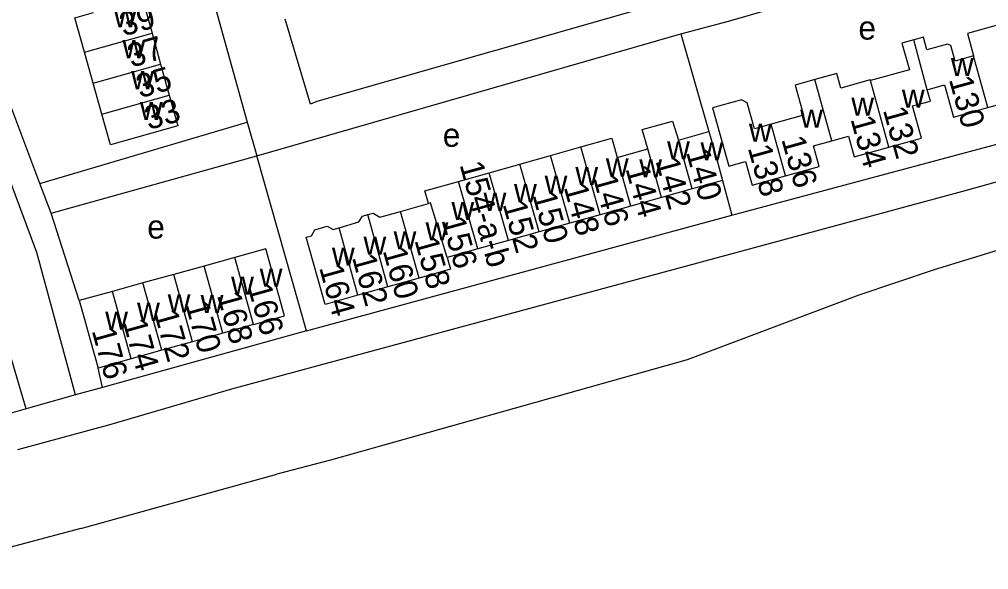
# Model space of a CAD drawing. Extents: x 159441 to 162086, y 388175 to 389787.
# Drawn here: x 159843.1 to 160007.5, y 388219.1 to 388312.5 of the extents above; entities that cross this region are included whole.
import ezdxf

# ---------------------------------------------------------------- set-up
doc = ezdxf.new("R2010")
doc.units = 0
for name, color, linetype in [('BLT_Basislijn', 7, 'Continuous'), ('BLT_Bebouwing', 7, 'Continuous'), ('BLT_Centroide', 7, 'Continuous'), ('BLT_Huisnummer', 7, 'Continuous'), ('BLT_Huisnummer_ tussenligend', 7, 'Continuous'), ('BLT_Huisnummer_reeks', 7, 'Continuous'), ('BLT_Onderverdeling_panden', 7, 'Continuous')]:
    doc.layers.add(name, color=color, linetype=linetype)

msp = doc.modelspace()

# ---------------------------------------------------------------- linework, layer by layer
at = {"layer": 'BLT_Basislijn'}
for p, q in [((159873.6, 388324.08), (159881.72, 388295.02)), ((159955.27, 388310), (159963.38, 388312.16)), ((159883.35, 388289.33), (159955.27, 388310)), ((159955.27, 388310), (159960.05, 388293.42)), ((159846.55, 388284.61), (159881.72, 388295.02)), ((159881.72, 388295.02), (159883.35, 388289.33)), ((159848.46, 388279.57), (159883.35, 388289.33)), ((159891.78, 388259.62), (159883.35, 388289.33)), ((160003.13, 388283.34), (160025.21, 388289.39)), ((159962.37, 388285.14), (159963.91, 388279.25)), ((159848.46, 388279.57), (159846.55, 388284.61)), ((159879.09, 388249.76), (160003.13, 388283.34)), ((159853.21, 388264.74), (159848.46, 388279.57)), ((159891.78, 388259.62), (159963.91, 388279.25)), ((159891.78, 388259.62), (159857.17, 388250.01)), ((159956.34, 388254.7), (159895.83, 388237.67)), ((159857.17, 388250.01), (159856.4, 388253.29)), ((159857.17, 388250.01), (159852.59, 388248.73)), ((159858.62, 388243.77), (159879.09, 388249.76)), ((159852.59, 388248.73), (159844.23, 388246.37)), ((159844.23, 388246.37), (159839.41, 388245.02)), ((159842.8, 388239.5), (159858.62, 388243.77)), ((159895.83, 388237.67), (159886.73, 388235.29)), ((159853.47, 388226.07), (159886.73, 388235.29))]:
    msp.add_line(p, q, dxfattribs=at)
for points in [[(159844.23, 388246.37), (159837.56, 388268.84), (159828.19, 388300.04), (159826.09, 388310.65), (159826.18, 388321.99), (159831.15, 388356.48)], [(159846.55, 388284.61), (159841.46, 388298.21), (159840.2, 388302.75), (159838.85, 388310.3), (159839.09, 388319.85), (159843.86, 388355.77)], [(159852.59, 388248.73), (159846.03, 388272.89), (159835.11, 388302.1), (159833.27, 388311.33), (159833.36, 388321.45), (159838.23, 388355.28)], [(159963.38, 388312.16), (159990.28, 388319.96), (159990.04, 388322.8), (159981, 388354.14)], [(159974.83, 388352.34), (159976.4, 388346.02), (159982.06, 388326.66), (159982.51, 388324.71), (159982.08, 388323.91), (159893.55, 388298.55), (159892.45, 388298.09), (159888.14, 388312.52)], [(159963.91, 388279.25), (159964.78, 388279.48), (160024.08, 388295.36)], [(160020.93, 388277.68), (160016.49, 388275.54), (160008.94, 388273.24), (159998.27, 388269.96), (159985.47, 388265.69), (159956.34, 388254.7)], [(159853.47, 388226.07), (159839.65, 388222.37), (159828.71, 388219.79), (159823.15, 388219.1)]]:
    msp.add_lwpolyline(points, dxfattribs=at)
at = {"layer": 'BLT_Bebouwing'}
for p, q in [((159864.09, 388315.36), (159865.56, 388310.12)), ((159865.56, 388310.12), (159867.02, 388304.87)), ((159867.02, 388304.87), (159868.49, 388299.63)), ((159954.86, 388291.97), (159960.05, 388293.42)), ((159933.15, 388289.36), (159938.32, 388290.82)), ((159944.48, 388289.06), (159949.67, 388290.52)), ((159927.94, 388287.89), (159933.15, 388289.36)), ((159922.75, 388286.43), (159927.94, 388287.89)), ((159917.58, 388284.97), (159922.75, 388286.43)), ((159962.37, 388285.14), (159957.18, 388283.69)), ((159957.18, 388283.69), (159951.99, 388282.24)), ((159951.99, 388282.24), (159946.8, 388280.78)), ((159907.7, 388279.89), (159912.46, 388281.21)), ((159946.8, 388280.78), (159941.61, 388279.33)), ((159941.61, 388279.33), (159936.42, 388277.88)), ((159936.42, 388277.88), (159931.23, 388276.42)), ((159931.23, 388276.42), (159926.04, 388274.97)), ((159926.04, 388274.97), (159920.85, 388273.52)), ((159879.6, 388272.04), (159874.43, 388270.61)), ((159920.85, 388273.52), (159915.66, 388272.07)), ((159874.43, 388270.61), (159869.25, 388269.18)), ((159905.59, 388267.08), (159900.49, 388265.65)), ((159910.91, 388268.57), (159905.59, 388267.08)), ((159882.78, 388260.67), (159877.6, 388259.22)), ((159877.6, 388259.22), (159872.42, 388257.77)), ((159872.42, 388257.77), (159867.23, 388256.32)), ((159867.23, 388256.32), (159862.03, 388254.86)), ((159862.03, 388254.86), (159856.4, 388253.29))]:
    msp.add_line(p, q, dxfattribs=at)
for points in [[(159854.1, 388306.89), (159852.44, 388312.75), (159855.62, 388313.66)], [(160007.38, 388297.53), (160012.9, 388299.06), (160011.18, 388305.1), (160014.2, 388305.98), (160013.44, 388308.61), (160012.39, 388312.43), (160003.9, 388310.09), (160004.95, 388306.28)], [(159994.81, 388309.02), (159992.79, 388308.46), (159994.05, 388303.93), (159987.45, 388302.08)], [(159996.44, 388309.47), (159994.81, 388309.02)], [(160004.95, 388306.28), (160001.8, 388305.41), (160001.08, 388308.02), (160000.53, 388308.28), (159997.04, 388307.32), (159996.44, 388309.47)], [(159855.57, 388301.65), (159854.1, 388306.89)], [(159987.45, 388302.08), (159987.41, 388302.22), (159982.45, 388300.83), (159981.75, 388303.31), (159978, 388302.26)], [(159857.05, 388296.41), (159855.57, 388301.65)], [(159978, 388302.26), (159974.65, 388301.32), (159976.08, 388296.21), (159970.61, 388294.69)], [(159990.58, 388290.78), (159996.09, 388292.31), (159994.57, 388297.78), (159997.61, 388298.62), (159997.08, 388300.51)], [(159997.08, 388300.51), (160000, 388301.38), (160001.53, 388295.89), (160007.38, 388297.53)], [(159868.49, 388299.63), (159869.95, 388294.4), (159858.53, 388291.16)], [(159970.61, 388294.69), (159967.77, 388293.9), (159966.55, 388298.29), (159965.58, 388298.84), (159960.65, 388297.46), (159963.43, 388287.57), (159966.25, 388288.36)], [(159858.53, 388291.16), (159857.05, 388296.41)], [(159949.67, 388290.52), (159948.72, 388293.79), (159953.87, 388295.18), (159954.86, 388291.97)], [(159960.05, 388293.42), (159961.02, 388289.96), (159962.37, 388285.14)], [(159938.32, 388290.82), (159943.55, 388292.3), (159944.48, 388289.06)], [(159973.05, 388285.92), (159978.73, 388287.5), (159977.76, 388291.01), (159980.89, 388291.88)], [(159980.89, 388291.88), (159983.73, 388292.67)], [(159983.73, 388292.67), (159984.71, 388289.15), (159990.58, 388290.78)], [(159966.25, 388288.36), (159967.36, 388284.35), (159973.05, 388285.92)], [(159912.46, 388281.21), (159911.87, 388283.36), (159917.58, 388284.97)], [(159897.3, 388277.12), (159900.65, 388278.09), (159901.27, 388279.1), (159902.18, 388279.35)], [(159902.18, 388279.35), (159903.09, 388279.6), (159904.21, 388278.92), (159907.7, 388279.89)], [(159900.49, 388265.65), (159894.96, 388264.1), (159891.69, 388275.5), (159892.63, 388275.77), (159893.18, 388276.76), (159895.29, 388277.37), (159896.28, 388276.83), (159897.3, 388277.12)], [(159882.78, 388260.67), (159888.06, 388262.15), (159884.87, 388273.51), (159879.6, 388272.04)], [(159915.66, 388272.07), (159916.22, 388270.06), (159910.91, 388268.57)], [(159869.25, 388269.18), (159864.03, 388267.74)], [(159864.03, 388267.74), (159858.84, 388266.31)], [(159858.84, 388266.31), (159853.21, 388264.74)], [(159853.21, 388264.74), (159854.09, 388261.6)], [(159854.09, 388261.6), (159855.06, 388258.11), (159856.4, 388253.29)]]:
    msp.add_lwpolyline(points, dxfattribs=at)
at = {"layer": 'BLT_Onderverdeling_panden'}
for p, q in [((159854.1, 388306.89), (159865.56, 388310.12)), ((159997.08, 388300.51), (159994.81, 388309.02)), ((159855.57, 388301.65), (159867.02, 388304.87)), ((160007.38, 388297.53), (160004.95, 388306.28)), ((159980.89, 388291.88), (159978, 388302.26)), ((159990.58, 388290.78), (159987.45, 388302.08)), ((159857.05, 388296.41), (159868.49, 388299.63)), ((159973.05, 388285.92), (159970.61, 388294.69)), ((159957.18, 388283.69), (159954.86, 388291.97)), ((159941.61, 388279.33), (159938.32, 388290.82)), ((159951.99, 388282.24), (159949.67, 388290.52)), ((159936.42, 388277.88), (159933.15, 388289.36)), ((159946.8, 388280.78), (159944.48, 388289.06)), ((159931.23, 388276.42), (159927.94, 388287.89)), ((159926.04, 388274.97), (159922.75, 388286.43)), ((159920.85, 388273.52), (159917.58, 388284.97)), ((159905.59, 388267.08), (159902.18, 388279.35)), ((159910.91, 388268.57), (159907.7, 388279.89)), ((159900.49, 388265.65), (159897.3, 388277.12)), ((159882.78, 388260.67), (159879.6, 388272.04)), ((159877.6, 388259.22), (159874.43, 388270.61)), ((159872.42, 388257.77), (159869.25, 388269.18)), ((159867.23, 388256.32), (159864.03, 388267.74)), ((159862.03, 388254.86), (159858.84, 388266.31))]:
    msp.add_line(p, q, dxfattribs=at)
msp.add_lwpolyline([(159915.66, 388272.07), (159912.8, 388281.37), (159912.46, 388281.21)], dxfattribs=at)

# ---------------------------------------------------------------- texts
at = {"layer": 'BLT_Centroide'}
for s, p in [('w', (159859.09, 388311.12)), ('e', (159985.41, 388309.04)), ('w', (159860.55, 388305.88)), ('w', (160001.09, 388302.84)), ('w', (159862.03, 388300.62)), ('w', (159992.78, 388297.48)), ('w', (159863.51, 388295.41)), ('w', (159984.2, 388296.14)), ('w', (159975.52, 388294.09)), ('e', (159914.89, 388290.85)), ('w', (159966.84, 388291.7)), ('w', (159952.95, 388288.72)), ('w', (159958.61, 388288.56)), ('w', (159942.56, 388285.81)), ('w', (159948.23, 388285.66)), ('w', (159937.38, 388284.36)), ('w', (159932.17, 388282.89)), ('w', (159926.98, 388281.44)), ('w', (159921.81, 388279.97)), ('w', (159916.36, 388278.44)), ('e', (159864.75, 388275.27)), ('w', (159911.97, 388274.97)), ('w', (159901.44, 388272.53)), ('w', (159906.55, 388273.45)), ('w', (159896.09, 388270.67)), ('w', (159878.98, 388265.73)), ('w', (159883.83, 388267.09)), ('w', (159868.22, 388262.75)), ('w', (159873.81, 388262.62)), ('w', (159863.03, 388261.31)), ('w', (159857.62, 388259.8))]:
    msp.add_text(s, height=4, dxfattribs=at).set_placement(p)
at = {"layer": 'BLT_Huisnummer'}
for s, rotation, p in [('37', 15.8673, (159862.06, 388304.27)), ('130', 285.5677, (160000.73, 388302.31)), ('33', 15.8673, (159864.98, 388293.68)), ('134', 285.5677, (159984.03, 388295.57)), ('140', 285.5677, (159956.13, 388289.96)), ('138', 285.5677, (159966.61, 388290.68)), ('144', 285.5677, (159945.86, 388287.16)), ('148', 285.5677, (159935.39, 388284.04)), ('152', 285.5677, (159925.02, 388281.13)), ('156', 285.5677, (159914.64, 388278.44)), ('160', 285.5677, (159904.68, 388273.25)), ('164', 285.5677, (159893.89, 388270.35)), ('166', 285.5677, (159881.76, 388267.13)), ('170', 285.5677, (159871.18, 388264.12)), ('176', 285.5677, (159855.31, 388259.66))]:
    msp.add_text(s, height=4, rotation=rotation, dxfattribs=at).set_placement(p)
at = {"layer": 'BLT_Huisnummer_ tussenligend'}
for s, rotation, p in [('39', 15.8673, (159860.72, 388309.57)), ('35', 15.8673, (159863.53, 388299.08)), ('132', 285.5677, (159989.54, 388297.11)), ('136', 285.5677, (159972.31, 388292.14)), ('142', 285.5677, (159950.95, 388288.49)), ('146', 285.5677, (159940.36, 388285.6)), ('150', 285.5677, (159930.08, 388282.69)), ('158', 285.5677, (159910.06, 388275)), ('162', 285.5677, (159899.47, 388272.09)), ('168', 285.5677, (159876.57, 388265.67)), ('172', 285.5677, (159865.89, 388262.65)), ('174', 285.5677, (159860.59, 388261.11))]:
    msp.add_text(s, height=4, rotation=rotation, dxfattribs=at).set_placement(p)
at = {"layer": 'BLT_Huisnummer_reeks'}
msp.add_text('154-a-b', height=4, rotation=285.5677, dxfattribs=at).set_placement((159917.72, 388287.84))

doc.saveas('drawing.dxf')
